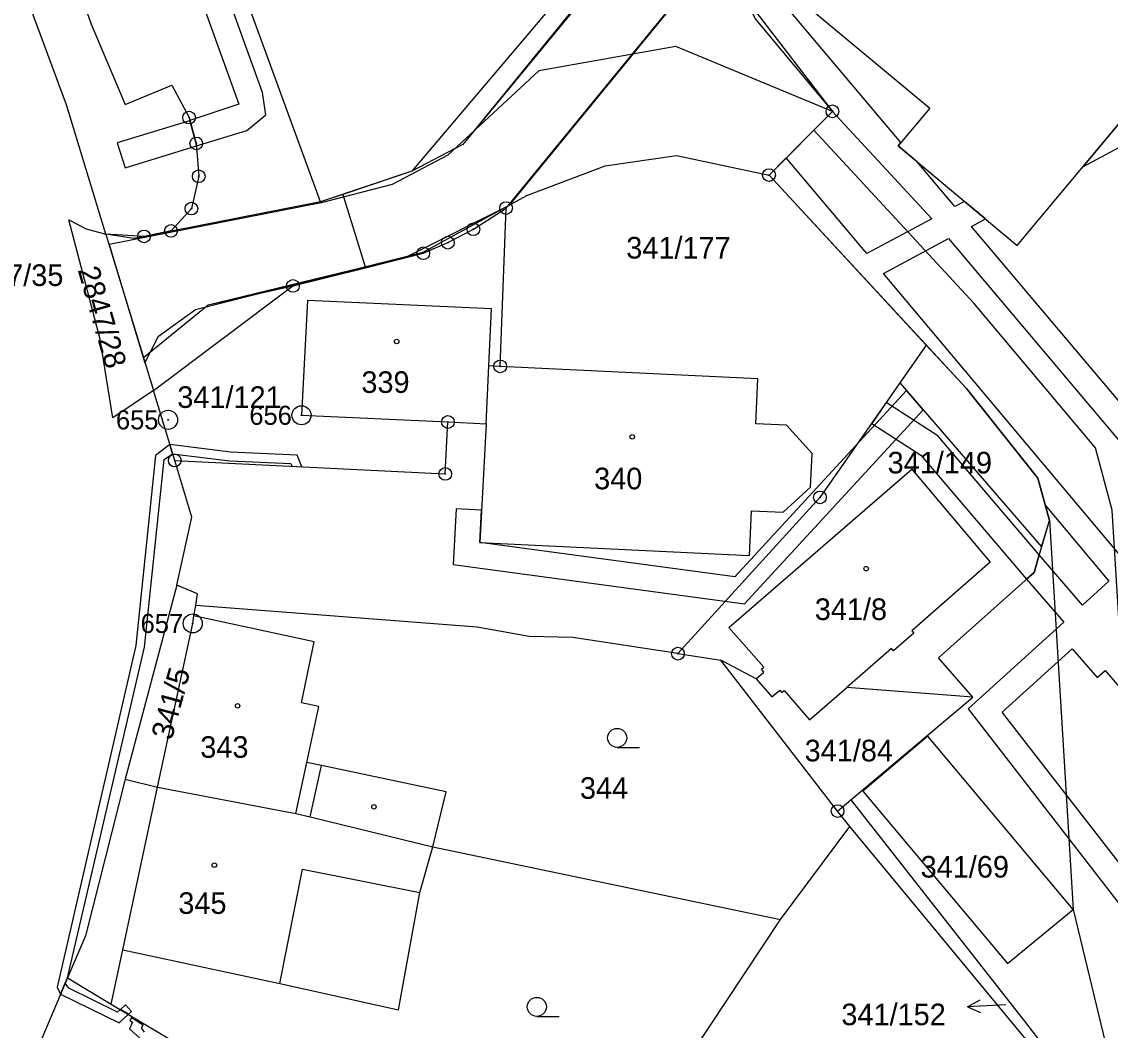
# Model space of a CAD drawing. Extents: x -562167 to -556918, y -1077891 to -1070763.
# Drawn here: x -557995.5 to -557909.8, y -1073268.7 to -1073189.3 of the extents above; entities that cross this region are included whole.
import ezdxf

# ---------------------------------------------------------------- set-up
doc = ezdxf.new("R2010")
doc.units = 0
for name, color, linetype in [('Hranice parcel', 7, 'Continuous'), ('Parcelní čísla', 7, 'Continuous'), ('Pop  PČ popisy', 7, 'Continuous'), ('Vnitřní kresba', 7, 'Continuous'), ('Věcná břemena k části', 7, 'Continuous'), ('Značky bodu BP', 7, 'Continuous'), ('Značky budov', 7, 'Continuous'), ('Značky kultur', 7, 'Continuous')]:
    doc.layers.add(name, color=color, linetype=linetype)

msp = doc.modelspace()

# ---------------------------------------------------------------- linework, layer by layer
at = {"layer": 'Hranice parcel'}
for p, q in [((-557957.38, -1073203.94), (-557939.31, -1073181.91)), ((-557970.23, -1073202.86), (-557968.43, -1073208.63)), ((-557957.84, -1073216.4), (-557957.38, -1073203.94)), ((-557990.44, -1073205.56), (-557988.88, -1073205.99)), ((-557988.88, -1073205.99), (-557985.13, -1073218.31)), ((-557985.87, -1073206.17), (-557988.88, -1073205.99)), ((-557974.16, -1073210.07), (-557968.43, -1073208.63)), ((-557985.13, -1073218.31), (-557974.16, -1073210.07)), ((-557924.3, -1073214.73), (-557932.67, -1073226.72)), ((-557958.95, -1073220.92), (-557958.74, -1073216.36)), ((-557957.84, -1073216.4), (-557958.74, -1073216.36)), ((-557985.13, -1073218.31), (-557988.34, -1073220.45)), ((-557983.46, -1073223.81), (-557985.13, -1073218.31)), ((-557961.95, -1073220.78), (-557958.95, -1073220.92)), ((-557932.67, -1073226.72), (-557943.85, -1073239.02)), ((-557983.29, -1073233.62), (-557987.36, -1073248.89)), ((-557981.96, -1073236.04), (-557981.79, -1073235.24)), ((-557943.85, -1073239.02), (-557940.47, -1073239.54)), ((-557931.28, -1073251.41), (-557940.47, -1073239.54)), ((-557937.69, -1073241), (-557940.47, -1073239.54)), ((-557920.64, -1073242.45), (-557930.56, -1073241.68)), ((-557930.24, -1073250.53), (-557920.64, -1073242.45)), ((-557987.36, -1073248.89), (-557984.8, -1073249.54)), ((-557931.28, -1073251.41), (-557930.24, -1073250.53)), ((-557930.32, -1073252.64), (-557931.28, -1073251.41)), ((-557935.78, -1073259.94), (-557930.32, -1073252.64)), ((-557909.08, -1073278.25), (-557930.32, -1073252.64)), ((-557963.13, -1073254.23), (-557935.78, -1073259.94)), ((-557954.2, -1073287.72), (-557935.78, -1073259.94)), ((-557991.89, -1073264.55), (-557994.13, -1073269.82)), ((-557991.89, -1073264.55), (-557988.45, -1073266.61)), ((-557988.45, -1073266.61), (-557978.88, -1073272.32))]:
    msp.add_line(p, q, dxfattribs=at)
for points in [[(-558000.52, -1073120.65), (-558000.04, -1073129.01), (-557999.11, -1073136.15), (-557997.8, -1073144.09), (-558002.18, -1073144.84), (-558001.16, -1073150.6), (-557999.9, -1073156.63), (-557997.77, -1073165.6), (-557995.29, -1073174.11), (-557992.59, -1073182.21), (-557990.03, -1073189.46), (-557987.35, -1073195.77), (-557983.68, -1073194.26), (-557982.33, -1073196.81), (-557981.76, -1073198.85), (-557981.57, -1073201.43), (-557982.14, -1073203.98), (-557983.75, -1073205.73), (-557985.87, -1073206.17)], [(-557988.88, -1073205.99), (-557991.98, -1073195.8), (-558002.46, -1073167.55), (-558017.66, -1073131.36)], [(-557945.06, -1073177.72), (-557964.79, -1073201.02), (-557968.13, -1073202.16), (-557970.23, -1073202.86)], [(-557933.22, -1073178.38), (-557938.16, -1073184.28), (-557924.03, -1073196.06), (-557926.52, -1073199.04), (-557917.14, -1073206.89), (-557900.5, -1073186.91)], [(-557970.23, -1073202.86), (-557971.99, -1073203.45), (-557980.44, -1073180.31)], [(-557939.31, -1073181.91), (-557939.68, -1073184.93), (-557937.77, -1073189.03), (-557931.69, -1073196.32), (-557936.68, -1073201.34), (-557924.3, -1073214.73)], [(-557968.43, -1073208.63), (-557963.9, -1073207.49), (-557961.96, -1073206.66), (-557959.95, -1073205.6), (-557957.38, -1073203.94)], [(-557988.34, -1073220.45), (-557989.32, -1073214.27), (-557991.8, -1073204.87), (-557990.44, -1073205.56)], [(-557958.74, -1073216.36), (-557958.53, -1073211.88), (-557973.01, -1073211.21), (-557973.48, -1073220.25), (-557961.95, -1073220.78)], [(-557920.64, -1073242.45), (-557923.35, -1073239.36), (-557915.81, -1073232.62), (-557914.61, -1073228.54), (-557915.51, -1073225.19), (-557921.13, -1073218.15), (-557924.3, -1073214.73)], [(-557958.95, -1073220.92), (-557959.44, -1073230.26), (-557938.22, -1073231.3), (-557938.05, -1073227.77), (-557935.56, -1073227.89), (-557933.42, -1073225.91), (-557933.29, -1073223.26), (-557935.3, -1073221.04), (-557937.72, -1073220.92), (-557937.55, -1073217.37), (-557957.84, -1073216.4)], [(-557983.46, -1073223.81), (-557962.16, -1073224.87), (-557961.95, -1073220.78)], [(-557983.29, -1073233.62), (-557982.1, -1073228.28), (-557983.46, -1073223.81)], [(-557937.69, -1073241), (-557937.08, -1073240.47), (-557937.28, -1073240.24), (-557937.09, -1073240.08), (-557939.85, -1073236.97), (-557925.45, -1073224.49), (-557919.26, -1073231.82), (-557925.44, -1073237.21), (-557925.27, -1073237.41), (-557926.88, -1073238.81), (-557927.05, -1073238.61), (-557930.56, -1073241.68)], [(-557981.79, -1073235.24), (-557981.67, -1073234.3), (-557983.29, -1073233.62)], [(-557984.8, -1073249.54), (-557982.04, -1073236.64), (-557981.96, -1073236.04)], [(-557963.13, -1073254.23), (-557962.1, -1073249.91), (-557971.91, -1073247.83), (-557973.07, -1073247.59), (-557972.12, -1073243.17), (-557973.48, -1073242.88), (-557972.48, -1073238.09), (-557981.96, -1073236.04)], [(-557943.85, -1073239.02), (-557952.12, -1073237.75), (-557955.56, -1073237.67), (-557959.65, -1073236.94), (-557981.79, -1073235.24)], [(-557937.69, -1073241), (-557936.45, -1073242.42), (-557935.84, -1073241.9), (-557935.68, -1073242.09), (-557935.49, -1073241.92), (-557933.49, -1073244.23), (-557930.56, -1073241.68)], [(-557912.73, -1073259.16), (-557924.17, -1073245.52), (-557929.3, -1073249.85), (-557917.91, -1073263.41), (-557912.73, -1073259.16)], [(-557987.36, -1073248.89), (-557990.48, -1073261.24), (-557991.89, -1073264.55)], [(-557984.8, -1073249.54), (-557973.92, -1073251.6), (-557972.79, -1073251.88), (-557963.13, -1073254.23)], [(-557930.24, -1073250.53), (-557916.49, -1073268.06), (-557909.46, -1073277.19)], [(-557988.45, -1073266.61), (-557987.54, -1073262.34), (-557975.19, -1073264.98), (-557965.84, -1073267.06), (-557964.16, -1073257.82), (-557963.13, -1073254.23)]]:
    msp.add_lwpolyline(points, dxfattribs=at)
at = {"layer": 'Pop  PČ popisy'}
for p, q in [((-557921.047, -1073266.817), (-557920.073, -1073266.265)), ((-557918.05, -1073266.66), (-557921.047, -1073266.817)), ((-557921.047, -1073266.817), (-557920.021, -1073267.265))]:
    msp.add_line(p, q, dxfattribs=at)
at = {"layer": 'Vnitřní kresba'}
for p, q in [((-557973.92, -1073251.6), (-557973.07, -1073247.59)), ((-557972.79, -1073251.88), (-557971.91, -1073247.83)), ((-557987.54, -1073262.34), (-557984.8, -1073249.54)), ((-557975.19, -1073264.98), (-557973.4, -1073255.98)), ((-557973.4, -1073255.98), (-557964.16, -1073257.82))]:
    msp.add_line(p, q, dxfattribs=at)
at = {"layer": 'Věcná břemena k části'}
for points in [[(-557985.61, -1073129.28), (-557959.92, -1073158.14), (-557945.8, -1073174.09), (-557943.7, -1073177.96), (-557960.77, -1073198.93), (-557964.79, -1073201.02), (-557971.99, -1073203.45), (-557986.64, -1073206.33), (-557988.88, -1073205.99), (-557985.92, -1073215.71), (-557980.83, -1073211.55), (-557974.16, -1073210.07), (-557963.9, -1073207.49), (-557961.96, -1073206.66), (-557959.95, -1073205.6), (-557957.38, -1073203.94), (-557939.31, -1073181.91), (-557935.6, -1073177.31), (-557955.89, -1073154.48), (-557982.83, -1073124.12), (-557987.89, -1073106.75), (-557992.63, -1073110.55), (-557990.75, -1073114.56), (-557988.87, -1073123.27)], [(-557867.04, -1073160.65), (-557868.42, -1073159.2), (-557896.7, -1073190.23), (-557908.55, -1073196.58), (-557911.97, -1073200.68), (-557895.46, -1073191.83)], [(-557945.06, -1073177.72), (-557964.79, -1073201.02), (-557968.13, -1073202.16), (-557971.99, -1073203.45), (-557986.64, -1073206.33), (-557988.88, -1073205.99), (-557985.92, -1073215.71), (-557980.83, -1073211.55), (-557965.16, -1073207.75), (-557957.1, -1073203.71), (-557939.95, -1073182.7)], [(-557988.63, -1073206.8), (-557985.8, -1073216.13), (-557984.74, -1073214.01), (-557981.81, -1073211.91), (-557972.79, -1073209.64), (-557963.89, -1073207.41), (-557955.74, -1073202.94), (-557949.58, -1073200.62), (-557943.97, -1073199.81), (-557936.68, -1073201.34), (-557931.69, -1073196.32), (-557944.02, -1073191.22), (-557954.79, -1073193.12), (-557961.97, -1073199.78), (-557966.35, -1073202.09), (-557971.93, -1073203.52)], [(-557987.37, -1073200.76), (-557981.75, -1073199.04), (-557981.76, -1073198.85), (-557982.26, -1073197.05), (-557982.38, -1073197.09), (-557987.98, -1073198.79)], [(-557933.16, -1073197.79), (-557936.68, -1073201.34), (-557921.13, -1073218.15), (-557915.51, -1073225.19), (-557914.61, -1073228.54), (-557912.73, -1073259.16), (-557909.83, -1073271.24), (-557907.46, -1073275.45), (-557903.58, -1073272.06), (-557905.08, -1073269.33), (-557907.77, -1073258.41), (-557909.66, -1073227.73), (-557910.97, -1073222.82), (-557920.55, -1073211.42)], [(-557902, -1073230.68), (-557906.4, -1073234.45), (-557927.68, -1073209.09), (-557922.55, -1073206.34)], [(-557915.22, -1073230.6), (-557914.61, -1073228.54), (-557915.51, -1073225.19), (-557921.13, -1073218.15), (-557924.3, -1073214.73), (-557926.38, -1073217.7), (-557925.86, -1073218.3), (-557924.54, -1073219.82)], [(-557959.31, -1073227.73), (-557961.3, -1073227.63), (-557961.55, -1073231.99), (-557938.61, -1073235.09), (-557924.54, -1073219.82), (-557925.86, -1073218.3), (-557939.37, -1073232.97), (-557959.44, -1073230.26)], [(-557927.45, -1073219.25), (-557928.6, -1073220.89), (-557924.74, -1073223.4), (-557916.4, -1073233.15), (-557915.81, -1073232.62), (-557915.41, -1073231.24), (-557923.4, -1073221.88)], [(-557887.3, -1073220.7), (-557868.7, -1073240.27), (-557899.08, -1073268.44), (-557918.33, -1073243.62), (-557912.81, -1073238.63), (-557910.86, -1073240.91), (-557910.21, -1073240.35), (-557903.73, -1073247.91), (-557903.22, -1073250.46), (-557904.85, -1073254.94), (-557900.41, -1073251.11), (-557901.06, -1073250.32), (-557901.87, -1073247.01), (-557908.69, -1073239.05), (-557906.65, -1073237.3), (-557898.19, -1073247.68), (-557896.67, -1073246.38), (-557905.13, -1073236), (-557900.71, -1073232.2), (-557900.11, -1073232.91), (-557894.23, -1073226.65)], [(-557992.44, -1073265.83), (-557992.07, -1073264.97), (-557991.89, -1073264.55), (-557985.83, -1073238.51), (-557984.28, -1073223.73), (-557983.62, -1073223.28), (-557983.84, -1073222.55), (-557984.96, -1073223.41), (-557986.53, -1073238.39), (-557992.71, -1073265.28)], [(-557983.62, -1073223.28), (-557979.13, -1073223.85), (-557974.31, -1073224.06), (-557974.23, -1073224.27), (-557973.46, -1073224.31), (-557973.83, -1073223.38), (-557979.07, -1073223.15), (-557983.84, -1073222.55)], [(-557987.1, -1073267.41), (-557987.72, -1073267.04), (-557987.95, -1073267.25), (-557991.78, -1073265.37), (-557992.07, -1073264.97), (-557992.44, -1073265.83), (-557987.83, -1073268.09)], [(-557987.33, -1073266.68), (-557987.72, -1073267.04), (-557987.1, -1073267.41), (-557986.86, -1073267.19)]]:
    msp.add_lwpolyline(points, close=True, dxfattribs=at)
for points in [[(-557939.43, -1073173), (-557960.77, -1073198.93), (-557964.79, -1073201.02), (-557971.99, -1073203.45), (-557986.64, -1073206.33), (-557988.88, -1073205.99), (-557985.92, -1073215.71), (-557980.83, -1073211.55), (-557974.16, -1073210.07), (-557963.9, -1073207.49), (-557961.96, -1073206.66), (-557959.95, -1073205.6), (-557957.38, -1073203.94), (-557939.31, -1073181.91)], [(-557939.43, -1073173), (-557960.77, -1073198.93), (-557964.79, -1073201.02), (-557968.13, -1073202.16), (-557971.99, -1073203.45), (-557986.64, -1073206.33), (-557988.88, -1073205.99), (-557985.92, -1073215.71), (-557980.83, -1073211.55), (-557965.16, -1073207.75), (-557957.1, -1073203.71), (-557939.31, -1073181.91)], [(-557848.03, -1073184.41), (-557887.15, -1073217.95), (-557887.98, -1073217.07), (-557895.61, -1073225.2), (-557900.48, -1073229.37), (-557920.74, -1073205.38), (-557919.65, -1073204.79), (-557921.3, -1073203.41), (-557922.06, -1073203.81), (-557925.03, -1073200.29), (-557926.52, -1073199.04), (-557926.3, -1073198.78), (-557939.46, -1073183.17)], [(-557981.87, -1073186.12), (-557978.4, -1073195.75), (-557982.26, -1073197.05), (-557981.76, -1073198.85), (-557981.75, -1073199.04), (-557977.79, -1073197.83), (-557976.28, -1073196.6), (-557976.54, -1073194.83), (-557979.93, -1073185.45)], [(-557938.49, -1073187.46), (-557931.69, -1073196.32), (-557923.87, -1073204.78), (-557928.99, -1073207.52), (-557935.33, -1073199.98), (-557936.68, -1073201.34), (-557924.3, -1073214.73), (-557921.13, -1073218.15), (-557915.51, -1073225.19), (-557914.94, -1073227.34), (-557909.93, -1073233.31), (-557912, -1073235.19), (-557915.41, -1073231.24), (-557915.81, -1073232.62), (-557916.4, -1073233.15), (-557913.48, -1073236.53), (-557921.01, -1073243.36), (-557900.31, -1073270.12), (-557912.45, -1073309.45), (-557910.72, -1073310.65), (-557898.32, -1073270.46)], [(-557985.83, -1073268.83), (-557986.08, -1073268.47), (-557985.95, -1073268.27), (-557986.85, -1073267.7), (-557986.98, -1073267.91), (-557986.78, -1073268.04), (-557987.03, -1073268.55), (-557986.19, -1073269.31)]]:
    msp.add_lwpolyline(points, dxfattribs=at)
at = {"layer": 'Značky bodu BP'}
for centre, radius in [((-557931.69, -1073196.32), 0.5), ((-557982.33, -1073196.81), 0.5), ((-557931.69, -1073196.32), 0.0303), ((-557982.33, -1073196.81), 0.0303), ((-557981.76, -1073198.85), 0.5), ((-557981.76, -1073198.85), 0.0303), ((-557981.57, -1073201.43), 0.5), ((-557936.68, -1073201.34), 0.5), ((-557981.57, -1073201.43), 0.0303), ((-557936.68, -1073201.34), 0.0303), ((-557982.14, -1073203.98), 0.5), ((-557957.38, -1073203.94), 0.5), ((-557982.14, -1073203.98), 0.0303), ((-557957.38, -1073203.94), 0.0303), ((-557983.75, -1073205.73), 0.5), ((-557959.95, -1073205.6), 0.5), ((-557985.87, -1073206.17), 0.5), ((-557983.75, -1073205.73), 0.0303), ((-557959.95, -1073205.6), 0.0303), ((-557985.87, -1073206.17), 0.0303), ((-557961.96, -1073206.66), 0.5), ((-557961.96, -1073206.66), 0.0303), ((-557963.9, -1073207.49), 0.5), ((-557963.9, -1073207.49), 0.0303), ((-557974.16, -1073210.07), 0.5), ((-557974.16, -1073210.07), 0.0303), ((-557957.84, -1073216.4), 0.5), ((-557957.84, -1073216.4), 0.0303), ((-557973.48, -1073220.25), 0.75), ((-557983.98, -1073220.61), 0.75), ((-557983.98, -1073220.61), 0.03), ((-557973.48, -1073220.25), 0.03), ((-557961.95, -1073220.78), 0.5), ((-557961.95, -1073220.78), 0.0303), ((-557983.46, -1073223.81), 0.5), ((-557983.46, -1073223.81), 0.0303), ((-557962.16, -1073224.87), 0.5), ((-557962.16, -1073224.87), 0.0303), ((-557932.67, -1073226.72), 0.5), ((-557932.67, -1073226.72), 0.0303), ((-557982.04, -1073236.64), 0.75), ((-557982.04, -1073236.64), 0.03), ((-557943.85, -1073239.02), 0.5), ((-557943.85, -1073239.02), 0.0303), ((-557931.28, -1073251.41), 0.5), ((-557931.28, -1073251.41), 0.0303)]:
    msp.add_circle(centre, radius, dxfattribs=at)
at = {"layer": 'Značky budov'}
for centre in [(-557965.987, -1073214.439), (-557947.447, -1073221.949), (-557929.037, -1073232.329), (-557978.507, -1073243.129), (-557967.777, -1073251.079), (-557980.337, -1073255.669)]:
    msp.add_circle(centre, 0.175, dxfattribs=at)
at = {"layer": 'Značky kultur'}
for p, q in [((-557948.633, -1073246.4), (-557946.883, -1073246.4)), ((-557954.953, -1073267.58), (-557953.203, -1073267.58))]:
    msp.add_line(p, q, dxfattribs=at)
for centre in [(-557948.633, -1073245.65), (-557954.953, -1073266.83)]:
    msp.add_circle(centre, 0.75, dxfattribs=at)

# ---------------------------------------------------------------- texts
at = {"layer": 'Parcelní čísla'}
for s, p in [('341/177', (-557947.916, -1073207.91)), ('2847/35', (-558000.436, -1073210.07)), ('339', (-557968.765, -1073218.489)), ('341/121', (-557983.256, -1073219.67)), ('341/149', (-557927.346, -1073224.83)), ('340', (-557950.445, -1073226.08)), ('341/8', (-557933.078, -1073236.37)), ('343', (-557981.445, -1073247.22)), ('341/84', (-557933.877, -1073247.499)), ('344', (-557951.565, -1073250.45)), ('341/69', (-557924.747, -1073256.65)), ('345', (-557983.175, -1073259.509)), ('341/152', (-557930.983, -1073268.274))]:
    msp.add_text(s, height=1.7, dxfattribs=at).set_placement(p)
for s, rotation, p in [('2847/28', 286, (-557991.104, -1073208.795)), ('341/5', 75, (-557983.692, -1073245.896))]:
    msp.add_text(s, height=1.7, rotation=rotation, dxfattribs=at).set_placement(p)
at = {"layer": 'Značky bodu BP'}
for s, p in [('656', (-557977.583, -1073221)), ('655', (-557988.083, -1073221.36)), ('657', (-557986.143, -1073237.389))]:
    msp.add_text(s, height=1.5, dxfattribs=at).set_placement(p)

doc.saveas('drawing.dxf')
